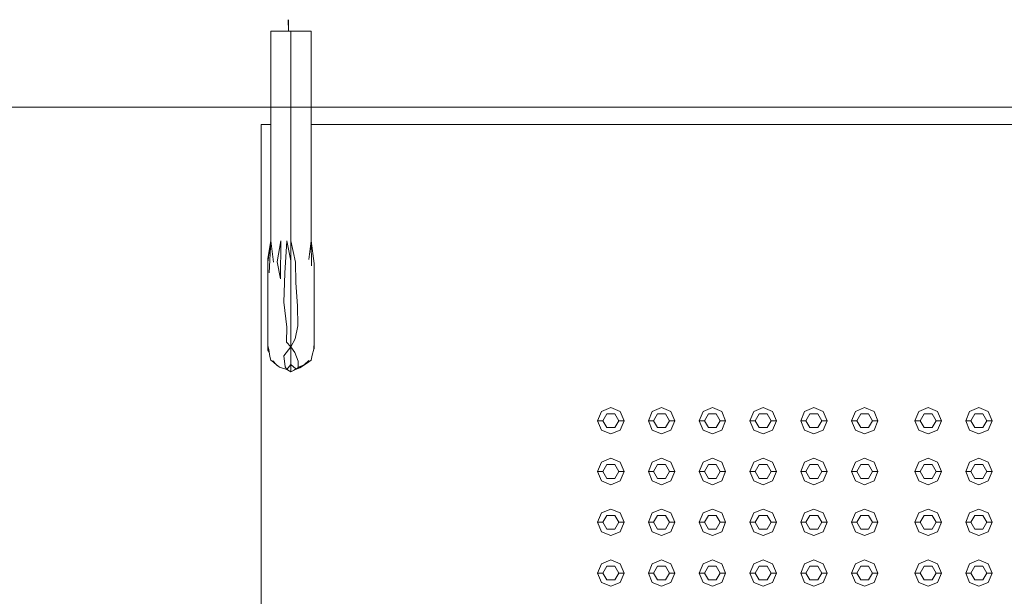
# Model space of a CAD drawing. Header units: millimetres. Extents: x 321 to 585, y -277 to 9.
# Tile 942 of 1056: x 339.83 to 341.69, y 1.75 to 2.84. Entities that reach past the tile are written whole.
import ezdxf

# ---------------------------------------------------------------- set-up
doc = ezdxf.new("R2010")
doc.units = ezdxf.units.MM
doc.header["$MEASUREMENT"] = 0
for name, color, linetype, lineweight in [('IFC-Corrimão-Contorno', 36, 'Continuous', 5), ('IFC-Elemento construtivo genérico-Contorno', 253, 'Continuous', 5), ('IFC-Laje-Contorno', 134, 'Continuous', 5)]:
    doc.layers.add(name, color=color, linetype=linetype, lineweight=lineweight)

msp = doc.modelspace()

# ---------------------------------------------------------------- linework, layer by layer
at = {"layer": 'IFC-Corrimão-Contorno', "color": 7, "lineweight": 5}
for p, q in [((340.34, 2.8419), (340.34, 2.842)), ((340.34, 2.8419), (340.3404, 2.8205)), ((340.3403, 2.8417), (340.3403, 2.8419)), ((340.3403, 2.8417), (340.3404, 2.8205)), ((340.3069, 2.4237), (340.3069, 2.8205)), ((340.3069, 2.8205), (340.3119, 2.8205)), ((340.3119, 2.8205), (340.3169, 2.8205)), ((340.3169, 2.8205), (340.3231, 2.8205)), ((340.3231, 2.8205), (340.3292, 2.8205)), ((340.3292, 2.8205), (340.3348, 2.8205)), ((340.3348, 2.8205), (340.3404, 2.8205)), ((340.3404, 2.8205), (340.346, 2.8205)), ((340.345, 2.4237), (340.345, 2.8205)), ((340.346, 2.8205), (340.3516, 2.8205)), ((340.3516, 2.8205), (340.3555, 2.8205)), ((340.3555, 2.8205), (340.3634, 2.8205)), ((340.3634, 2.8205), (340.3673, 2.8205)), ((340.3673, 2.8205), (340.3742, 2.8205)), ((340.3742, 2.8205), (340.3787, 2.8205)), ((340.3787, 2.8205), (340.3831, 2.8205)), ((340.3831, 2.4237), (340.3831, 2.8205)), ((340.3011, 2.3834), (340.3069, 2.4237)), ((340.3012, 2.3906), (340.3069, 2.4237)), ((340.3015, 2.3848), (340.3069, 2.4237)), ((340.3039, 2.3636), (340.3069, 2.4237)), ((340.3069, 2.4237), (340.3123, 2.3836)), ((340.3189, 2.3844), (340.3259, 2.4237)), ((340.325, 2.3519), (340.3259, 2.4237)), ((340.3333, 2.3628), (340.3371, 2.4237)), ((340.3371, 2.4237), (340.345, 2.3859)), ((340.345, 2.4237), (340.3535, 2.3837)), ((340.345, 2.3859), (340.345, 2.4237)), ((340.3791, 2.3885), (340.3831, 2.4237)), ((340.3831, 2.4237), (340.3837, 2.3764)), ((340.3831, 2.4237), (340.3888, 2.3813)), ((340.3011, 2.3834), (340.3011, 2.3455)), ((340.3012, 2.3841), (340.3012, 2.3906)), ((340.3189, 2.3844), (340.325, 2.3519)), ((340.345, 2.3737), (340.345, 2.3859)), ((340.3535, 2.3837), (340.3542, 2.3444)), ((340.3011, 2.3647), (340.3011, 2.3671)), ((340.3011, 2.3647), (340.3011, 2.3638)), ((340.345, 2.3482), (340.345, 2.3737)), ((340.3887, 2.3382), (340.3888, 2.3813)), ((340.3888, 2.3655), (340.3888, 2.3356)), ((340.3315, 2.3079), (340.3333, 2.3628)), ((340.345, 2.3237), (340.345, 2.3482)), ((340.3011, 2.3086), (340.3011, 2.3455)), ((340.3542, 2.3444), (340.3576, 2.3013)), ((340.3887, 2.3382), (340.3889, 2.2989)), ((340.3888, 2.327), (340.3888, 2.3356)), ((340.3011, 2.2594), (340.3011, 2.3086)), ((340.345, 2.317), (340.345, 2.3237)), ((340.345, 2.2859), (340.345, 2.317)), ((340.3011, 2.2989), (340.3011, 2.3)), ((340.3315, 2.3079), (340.3373, 2.2609)), ((340.3576, 2.3013), (340.3582, 2.2633)), ((340.3888, 2.2855), (340.3889, 2.2989)), ((340.345, 2.2737), (340.345, 2.2859)), ((340.345, 2.2548), (340.345, 2.2737)), ((340.3887, 2.2603), (340.3888, 2.2855)), ((340.3888, 2.2831), (340.3888, 2.2802)), ((340.3888, 2.2802), (340.3889, 2.2594)), ((340.3011, 2.2594), (340.3014, 2.2395)), ((340.3011, 2.2588), (340.3011, 2.2402)), ((340.3368, 2.2326), (340.3373, 2.2609)), ((340.345, 2.2237), (340.345, 2.2548)), ((340.3527, 2.2384), (340.3582, 2.2633)), ((340.3887, 2.2603), (340.3888, 2.2366)), ((340.3888, 2.2434), (340.3889, 2.2594)), ((340.3011, 2.2273), (340.3011, 2.2402)), ((340.3011, 2.226), (340.3014, 2.2395)), ((340.345, 2.2237), (340.3527, 2.2384)), ((340.3887, 2.2331), (340.3888, 2.2366)), ((340.3011, 2.2273), (340.3011, 2.2265)), ((340.3011, 2.226), (340.3029, 2.2182)), ((340.3011, 2.2258), (340.3015, 2.2175)), ((340.3015, 2.2175), (340.3035, 2.2145)), ((340.3015, 2.2175), (340.3037, 2.2135)), ((340.3029, 2.2182), (340.305, 2.2053)), ((340.3318, 2.2064), (340.345, 2.2237)), ((340.3368, 2.2326), (340.345, 2.2237)), ((340.345, 2.2237), (340.3524, 2.2129)), ((340.345, 2.2119), (340.345, 2.2237)), ((340.385, 2.208), (340.3884, 2.2191)), ((340.3884, 2.2191), (340.3887, 2.2331)), ((340.3884, 2.2199), (340.3888, 2.2206)), ((340.3887, 2.2329), (340.3888, 2.2206)), ((340.305, 2.2053), (340.3069, 2.1985)), ((340.3069, 2.1985), (340.3123, 2.1945)), ((340.3069, 2.1985), (340.3118, 2.1956)), ((340.3106, 2.1969), (340.3171, 2.1901)), ((340.3318, 2.2064), (340.3338, 2.1857)), ((340.345, 2.2032), (340.345, 2.2119)), ((340.345, 2.2001), (340.345, 2.2032)), ((340.345, 2.1899), (340.345, 2.2001)), ((340.3524, 2.2129), (340.3585, 2.1965)), ((340.3709, 2.1899), (340.3791, 2.1977)), ((340.3752, 2.1939), (340.3831, 2.1985)), ((340.3791, 2.1954), (340.3831, 2.1985)), ((340.3831, 2.1985), (340.385, 2.208)), ((340.3123, 2.1945), (340.3189, 2.1883)), ((340.3171, 2.1901), (340.3236, 2.1851)), ((340.3189, 2.1883), (340.3195, 2.1882)), ((340.3236, 2.1851), (340.3371, 2.181)), ((340.3338, 2.1857), (340.3371, 2.181)), ((340.3371, 2.181), (340.345, 2.1899)), ((340.3371, 2.181), (340.3384, 2.1803)), ((340.3384, 2.1803), (340.345, 2.1765)), ((340.345, 2.1765), (340.345, 2.1899)), ((340.345, 2.1899), (340.3545, 2.182)), ((340.345, 2.1765), (340.3535, 2.1806)), ((340.345, 2.1765), (340.3515, 2.1803)), ((340.3515, 2.1803), (340.3545, 2.182)), ((340.3535, 2.1806), (340.3617, 2.1838)), ((340.3545, 2.182), (340.3584, 2.1846)), ((340.3545, 2.182), (340.358, 2.184)), ((340.358, 2.184), (340.361, 2.1858)), ((340.3584, 2.1846), (340.3585, 2.1965)), ((340.3584, 2.1846), (340.3709, 2.1899)), ((340.3617, 2.1838), (340.3709, 2.1898)), ((340.3709, 2.1898), (340.3791, 2.1954))]:
    msp.add_line(p, q, dxfattribs=at)
at = {"layer": 'IFC-Elemento construtivo genérico-Contorno', "lineweight": 5}
for p, q in [((340.9322, 2.1015), (340.9498, 2.1088)), ((340.9498, 2.1088), (340.9675, 2.1015)), ((341.0282, 2.1015), (341.0458, 2.1088)), ((341.0458, 2.1088), (341.0635, 2.1015)), ((341.1242, 2.1015), (341.1418, 2.1088)), ((341.1418, 2.1088), (341.1595, 2.1015)), ((341.2202, 2.1015), (341.2378, 2.1088)), ((341.2378, 2.1088), (341.2555, 2.1015)), ((341.3162, 2.1015), (341.3338, 2.1088)), ((341.3338, 2.1088), (341.3515, 2.1015)), ((341.4122, 2.1015), (341.4298, 2.1088)), ((341.4298, 2.1088), (341.4475, 2.1015)), ((341.5322, 2.1015), (341.5498, 2.1088)), ((341.5498, 2.1088), (341.5675, 2.1015)), ((341.6282, 2.1015), (341.6458, 2.1088)), ((341.6458, 2.1088), (341.6635, 2.1015)), ((340.9248, 2.0838), (340.9322, 2.1015)), ((340.9348, 2.0838), (340.9423, 2.0968)), ((340.9423, 2.0968), (340.9573, 2.0968)), ((340.9573, 2.0968), (340.9648, 2.0838)), ((340.9675, 2.1015), (340.9748, 2.0838)), ((341.0208, 2.0838), (341.0282, 2.1015)), ((341.0308, 2.0838), (341.0383, 2.0968)), ((341.0383, 2.0968), (341.0533, 2.0968)), ((341.0533, 2.0968), (341.0608, 2.0838)), ((341.0635, 2.1015), (341.0708, 2.0838)), ((341.1168, 2.0838), (341.1242, 2.1015)), ((341.1268, 2.0838), (341.1343, 2.0968)), ((341.1343, 2.0968), (341.1493, 2.0968)), ((341.1493, 2.0968), (341.1568, 2.0838)), ((341.1595, 2.1015), (341.1668, 2.0838)), ((341.2128, 2.0838), (341.2202, 2.1015)), ((341.2228, 2.0838), (341.2303, 2.0968)), ((341.2303, 2.0968), (341.2453, 2.0968)), ((341.2453, 2.0968), (341.2528, 2.0838)), ((341.2555, 2.1015), (341.2628, 2.0838)), ((341.3088, 2.0838), (341.3162, 2.1015)), ((341.3188, 2.0838), (341.3263, 2.0968)), ((341.3263, 2.0968), (341.3413, 2.0968)), ((341.3413, 2.0968), (341.3488, 2.0838)), ((341.3515, 2.1015), (341.3588, 2.0838)), ((341.4048, 2.0838), (341.4122, 2.1015)), ((341.4148, 2.0838), (341.4223, 2.0968)), ((341.4223, 2.0968), (341.4373, 2.0968)), ((341.4373, 2.0968), (341.4448, 2.0838)), ((341.4475, 2.1015), (341.4548, 2.0838)), ((341.5248, 2.0838), (341.5322, 2.1015)), ((341.5348, 2.0838), (341.5423, 2.0968)), ((341.5423, 2.0968), (341.5573, 2.0968)), ((341.5573, 2.0968), (341.5648, 2.0838)), ((341.5675, 2.1015), (341.5748, 2.0838)), ((341.6208, 2.0838), (341.6282, 2.1015)), ((341.6308, 2.0838), (341.6383, 2.0968)), ((341.6383, 2.0968), (341.6533, 2.0968)), ((341.6533, 2.0968), (341.6608, 2.0838)), ((341.6635, 2.1015), (341.6708, 2.0838)), ((340.9248, 2.0838), (340.9348, 2.0838)), ((340.9248, 2.0838), (340.9322, 2.0661)), ((340.9348, 2.0838), (340.9423, 2.0708)), ((340.9423, 2.0708), (340.9573, 2.0708)), ((340.9573, 2.0708), (340.9648, 2.0838)), ((340.9648, 2.0838), (340.9748, 2.0838)), ((340.9675, 2.0661), (340.9748, 2.0838)), ((341.0208, 2.0838), (341.0308, 2.0838)), ((341.0208, 2.0838), (341.0282, 2.0661)), ((341.0308, 2.0838), (341.0383, 2.0708)), ((341.0383, 2.0708), (341.0533, 2.0708)), ((341.0533, 2.0708), (341.0608, 2.0838)), ((341.0608, 2.0838), (341.0708, 2.0838)), ((341.0635, 2.0661), (341.0708, 2.0838)), ((341.1168, 2.0838), (341.1268, 2.0838)), ((341.1168, 2.0838), (341.1242, 2.0661)), ((341.1268, 2.0838), (341.1343, 2.0708)), ((341.1343, 2.0708), (341.1493, 2.0708)), ((341.1493, 2.0708), (341.1568, 2.0838)), ((341.1568, 2.0838), (341.1668, 2.0838)), ((341.1595, 2.0661), (341.1668, 2.0838)), ((341.2128, 2.0838), (341.2228, 2.0838)), ((341.2128, 2.0838), (341.2202, 2.0661)), ((341.2228, 2.0838), (341.2303, 2.0708)), ((341.2303, 2.0708), (341.2453, 2.0708)), ((341.2453, 2.0708), (341.2528, 2.0838)), ((341.2528, 2.0838), (341.2628, 2.0838)), ((341.2555, 2.0661), (341.2628, 2.0838)), ((341.3088, 2.0838), (341.3188, 2.0838)), ((341.3088, 2.0838), (341.3162, 2.0661)), ((341.3188, 2.0838), (341.3263, 2.0708)), ((341.3263, 2.0708), (341.3413, 2.0708)), ((341.3413, 2.0708), (341.3488, 2.0838)), ((341.3488, 2.0838), (341.3588, 2.0838)), ((341.3515, 2.0661), (341.3588, 2.0838)), ((341.4048, 2.0838), (341.4148, 2.0838)), ((341.4048, 2.0838), (341.4122, 2.0661)), ((341.4148, 2.0838), (341.4223, 2.0708)), ((341.4223, 2.0708), (341.4373, 2.0708)), ((341.4373, 2.0708), (341.4448, 2.0838)), ((341.4448, 2.0838), (341.4548, 2.0838)), ((341.4475, 2.0661), (341.4548, 2.0838)), ((341.5248, 2.0838), (341.5348, 2.0838)), ((341.5248, 2.0838), (341.5322, 2.0661)), ((341.5348, 2.0838), (341.5423, 2.0708)), ((341.5423, 2.0708), (341.5573, 2.0708)), ((341.5573, 2.0708), (341.5648, 2.0838)), ((341.5648, 2.0838), (341.5748, 2.0838)), ((341.5675, 2.0661), (341.5748, 2.0838)), ((341.6208, 2.0838), (341.6308, 2.0838)), ((341.6208, 2.0838), (341.6282, 2.0661)), ((341.6308, 2.0838), (341.6383, 2.0708)), ((341.6383, 2.0708), (341.6533, 2.0708)), ((341.6533, 2.0708), (341.6608, 2.0838)), ((341.6608, 2.0838), (341.6708, 2.0838)), ((341.6635, 2.0661), (341.6708, 2.0838)), ((340.9322, 2.0661), (340.9498, 2.0588)), ((340.9498, 2.0588), (340.9675, 2.0661)), ((341.0282, 2.0661), (341.0458, 2.0588)), ((341.0458, 2.0588), (341.0635, 2.0661)), ((341.1242, 2.0661), (341.1418, 2.0588)), ((341.1418, 2.0588), (341.1595, 2.0661)), ((341.2202, 2.0661), (341.2378, 2.0588)), ((341.2378, 2.0588), (341.2555, 2.0661)), ((341.3162, 2.0661), (341.3338, 2.0588)), ((341.3338, 2.0588), (341.3515, 2.0661)), ((341.4122, 2.0661), (341.4298, 2.0588)), ((341.4298, 2.0588), (341.4475, 2.0661)), ((341.5322, 2.0661), (341.5498, 2.0588)), ((341.5498, 2.0588), (341.5675, 2.0661)), ((341.6282, 2.0661), (341.6458, 2.0588)), ((341.6458, 2.0588), (341.6635, 2.0661)), ((340.9322, 2.0055), (340.9498, 2.0128)), ((340.9498, 2.0128), (340.9675, 2.0055)), ((341.0282, 2.0055), (341.0458, 2.0128)), ((341.0458, 2.0128), (341.0635, 2.0055)), ((341.1242, 2.0055), (341.1418, 2.0128)), ((341.1418, 2.0128), (341.1595, 2.0055)), ((341.2202, 2.0055), (341.2378, 2.0128)), ((341.2378, 2.0128), (341.2555, 2.0055)), ((341.3162, 2.0055), (341.3338, 2.0128)), ((341.3338, 2.0128), (341.3515, 2.0055)), ((341.4122, 2.0055), (341.4298, 2.0128)), ((341.4298, 2.0128), (341.4475, 2.0055)), ((341.5322, 2.0055), (341.5498, 2.0128)), ((341.5498, 2.0128), (341.5675, 2.0055)), ((341.6282, 2.0055), (341.6458, 2.0128)), ((341.6458, 2.0128), (341.6635, 2.0055)), ((340.9248, 1.9878), (340.9322, 2.0055)), ((340.9348, 1.9878), (340.9423, 2.0008)), ((340.9423, 2.0008), (340.9573, 2.0008)), ((340.9573, 2.0008), (340.9648, 1.9878)), ((340.9675, 2.0055), (340.9748, 1.9878)), ((341.0208, 1.9878), (341.0282, 2.0055)), ((341.0308, 1.9878), (341.0383, 2.0008)), ((341.0383, 2.0008), (341.0533, 2.0008)), ((341.0533, 2.0008), (341.0608, 1.9878)), ((341.0635, 2.0055), (341.0708, 1.9878)), ((341.1168, 1.9878), (341.1242, 2.0055)), ((341.1268, 1.9878), (341.1343, 2.0008)), ((341.1343, 2.0008), (341.1493, 2.0008)), ((341.1493, 2.0008), (341.1568, 1.9878)), ((341.1595, 2.0055), (341.1668, 1.9878)), ((341.2128, 1.9878), (341.2202, 2.0055)), ((341.2228, 1.9878), (341.2303, 2.0008)), ((341.2303, 2.0008), (341.2453, 2.0008)), ((341.2453, 2.0008), (341.2528, 1.9878)), ((341.2555, 2.0055), (341.2628, 1.9878)), ((341.3088, 1.9878), (341.3162, 2.0055)), ((341.3188, 1.9878), (341.3263, 2.0008)), ((341.3263, 2.0008), (341.3413, 2.0008)), ((341.3413, 2.0008), (341.3488, 1.9878)), ((341.3515, 2.0055), (341.3588, 1.9878)), ((341.4048, 1.9878), (341.4122, 2.0055)), ((341.4148, 1.9878), (341.4223, 2.0008)), ((341.4223, 2.0008), (341.4373, 2.0008)), ((341.4373, 2.0008), (341.4448, 1.9878)), ((341.4475, 2.0055), (341.4548, 1.9878)), ((341.5248, 1.9878), (341.5322, 2.0055)), ((341.5348, 1.9878), (341.5423, 2.0008)), ((341.5423, 2.0008), (341.5573, 2.0008)), ((341.5573, 2.0008), (341.5648, 1.9878)), ((341.5675, 2.0055), (341.5748, 1.9878)), ((341.6208, 1.9878), (341.6282, 2.0055)), ((341.6308, 1.9878), (341.6383, 2.0008)), ((341.6383, 2.0008), (341.6533, 2.0008)), ((341.6533, 2.0008), (341.6608, 1.9878)), ((341.6635, 2.0055), (341.6708, 1.9878)), ((340.9248, 1.9878), (340.9348, 1.9878)), ((340.9248, 1.9878), (340.9322, 1.9701)), ((340.9348, 1.9878), (340.9423, 1.9748)), ((340.9423, 1.9748), (340.9573, 1.9748)), ((340.9573, 1.9748), (340.9648, 1.9878)), ((340.9648, 1.9878), (340.9748, 1.9878)), ((340.9675, 1.9701), (340.9748, 1.9878)), ((341.0208, 1.9878), (341.0308, 1.9878)), ((341.0208, 1.9878), (341.0282, 1.9701)), ((341.0308, 1.9878), (341.0383, 1.9748)), ((341.0383, 1.9748), (341.0533, 1.9748)), ((341.0533, 1.9748), (341.0608, 1.9878)), ((341.0608, 1.9878), (341.0708, 1.9878)), ((341.0635, 1.9701), (341.0708, 1.9878)), ((341.1168, 1.9878), (341.1268, 1.9878)), ((341.1168, 1.9878), (341.1242, 1.9701)), ((341.1268, 1.9878), (341.1343, 1.9748)), ((341.1343, 1.9748), (341.1493, 1.9748)), ((341.1493, 1.9748), (341.1568, 1.9878)), ((341.1568, 1.9878), (341.1668, 1.9878)), ((341.1595, 1.9701), (341.1668, 1.9878)), ((341.2128, 1.9878), (341.2228, 1.9878)), ((341.2128, 1.9878), (341.2202, 1.9701)), ((341.2228, 1.9878), (341.2303, 1.9748)), ((341.2303, 1.9748), (341.2453, 1.9748)), ((341.2453, 1.9748), (341.2528, 1.9878)), ((341.2528, 1.9878), (341.2628, 1.9878)), ((341.2555, 1.9701), (341.2628, 1.9878)), ((341.3088, 1.9878), (341.3188, 1.9878)), ((341.3088, 1.9878), (341.3162, 1.9701)), ((341.3188, 1.9878), (341.3263, 1.9748)), ((341.3263, 1.9748), (341.3413, 1.9748)), ((341.3413, 1.9748), (341.3488, 1.9878)), ((341.3488, 1.9878), (341.3588, 1.9878)), ((341.3515, 1.9701), (341.3588, 1.9878)), ((341.4048, 1.9878), (341.4148, 1.9878)), ((341.4048, 1.9878), (341.4122, 1.9701)), ((341.4148, 1.9878), (341.4223, 1.9748)), ((341.4223, 1.9748), (341.4373, 1.9748)), ((341.4373, 1.9748), (341.4448, 1.9878)), ((341.4448, 1.9878), (341.4548, 1.9878)), ((341.4475, 1.9701), (341.4548, 1.9878)), ((341.5248, 1.9878), (341.5348, 1.9878)), ((341.5248, 1.9878), (341.5322, 1.9701)), ((341.5348, 1.9878), (341.5423, 1.9748)), ((341.5423, 1.9748), (341.5573, 1.9748)), ((341.5573, 1.9748), (341.5648, 1.9878)), ((341.5648, 1.9878), (341.5748, 1.9878)), ((341.5675, 1.9701), (341.5748, 1.9878)), ((341.6208, 1.9878), (341.6308, 1.9878)), ((341.6208, 1.9878), (341.6282, 1.9701)), ((341.6308, 1.9878), (341.6383, 1.9748)), ((341.6383, 1.9748), (341.6533, 1.9748)), ((341.6533, 1.9748), (341.6608, 1.9878)), ((341.6608, 1.9878), (341.6708, 1.9878)), ((341.6635, 1.9701), (341.6708, 1.9878)), ((340.9322, 1.9701), (340.9498, 1.9628)), ((340.9498, 1.9628), (340.9675, 1.9701)), ((341.0282, 1.9701), (341.0458, 1.9628)), ((341.0458, 1.9628), (341.0635, 1.9701)), ((341.1242, 1.9701), (341.1418, 1.9628)), ((341.1418, 1.9628), (341.1595, 1.9701)), ((341.2202, 1.9701), (341.2378, 1.9628)), ((341.2378, 1.9628), (341.2555, 1.9701)), ((341.3162, 1.9701), (341.3338, 1.9628)), ((341.3338, 1.9628), (341.3515, 1.9701)), ((341.4122, 1.9701), (341.4298, 1.9628)), ((341.4298, 1.9628), (341.4475, 1.9701)), ((341.5322, 1.9701), (341.5498, 1.9628)), ((341.5498, 1.9628), (341.5675, 1.9701)), ((341.6282, 1.9701), (341.6458, 1.9628)), ((341.6458, 1.9628), (341.6635, 1.9701)), ((340.9248, 1.8918), (340.9322, 1.9095)), ((340.9322, 1.9095), (340.9498, 1.9168)), ((340.9348, 1.8918), (340.9423, 1.9048)), ((340.9423, 1.9048), (340.9573, 1.9048)), ((340.9498, 1.9168), (340.9675, 1.9095)), ((340.9573, 1.9048), (340.9648, 1.8918)), ((340.9675, 1.9095), (340.9748, 1.8918)), ((341.0208, 1.8918), (341.0282, 1.9095)), ((341.0282, 1.9095), (341.0458, 1.9168)), ((341.0308, 1.8918), (341.0383, 1.9048)), ((341.0383, 1.9048), (341.0533, 1.9048)), ((341.0458, 1.9168), (341.0635, 1.9095)), ((341.0533, 1.9048), (341.0608, 1.8918)), ((341.0635, 1.9095), (341.0708, 1.8918)), ((341.1168, 1.8918), (341.1242, 1.9095)), ((341.1242, 1.9095), (341.1418, 1.9168)), ((341.1268, 1.8918), (341.1343, 1.9048)), ((341.1343, 1.9048), (341.1493, 1.9048)), ((341.1418, 1.9168), (341.1595, 1.9095)), ((341.1493, 1.9048), (341.1568, 1.8918)), ((341.1595, 1.9095), (341.1668, 1.8918)), ((341.2128, 1.8918), (341.2202, 1.9095)), ((341.2202, 1.9095), (341.2378, 1.9168)), ((341.2228, 1.8918), (341.2303, 1.9048)), ((341.2303, 1.9048), (341.2453, 1.9048)), ((341.2378, 1.9168), (341.2555, 1.9095)), ((341.2453, 1.9048), (341.2528, 1.8918)), ((341.2555, 1.9095), (341.2628, 1.8918)), ((341.3088, 1.8918), (341.3162, 1.9095)), ((341.3162, 1.9095), (341.3338, 1.9168)), ((341.3188, 1.8918), (341.3263, 1.9048)), ((341.3263, 1.9048), (341.3413, 1.9048)), ((341.3338, 1.9168), (341.3515, 1.9095)), ((341.3413, 1.9048), (341.3488, 1.8918)), ((341.3515, 1.9095), (341.3588, 1.8918)), ((341.4048, 1.8918), (341.4122, 1.9095)), ((341.4122, 1.9095), (341.4298, 1.9168)), ((341.4148, 1.8918), (341.4223, 1.9048)), ((341.4223, 1.9048), (341.4373, 1.9048)), ((341.4298, 1.9168), (341.4475, 1.9095)), ((341.4373, 1.9048), (341.4448, 1.8918)), ((341.4475, 1.9095), (341.4548, 1.8918)), ((341.5248, 1.8918), (341.5322, 1.9095)), ((341.5322, 1.9095), (341.5498, 1.9168)), ((341.5348, 1.8918), (341.5423, 1.9048)), ((341.5423, 1.9048), (341.5573, 1.9048)), ((341.5498, 1.9168), (341.5675, 1.9095)), ((341.5573, 1.9048), (341.5648, 1.8918)), ((341.5675, 1.9095), (341.5748, 1.8918)), ((341.6208, 1.8918), (341.6282, 1.9095)), ((341.6282, 1.9095), (341.6458, 1.9168)), ((341.6308, 1.8918), (341.6383, 1.9048)), ((341.6383, 1.9048), (341.6533, 1.9048)), ((341.6458, 1.9168), (341.6635, 1.9095)), ((341.6533, 1.9048), (341.6608, 1.8918)), ((341.6635, 1.9095), (341.6708, 1.8918)), ((340.9248, 1.8918), (340.9348, 1.8918)), ((340.9248, 1.8918), (340.9322, 1.8741)), ((340.9348, 1.8918), (340.9423, 1.8788)), ((340.9573, 1.8788), (340.9648, 1.8918)), ((340.9648, 1.8918), (340.9748, 1.8918)), ((340.9675, 1.8741), (340.9748, 1.8918)), ((341.0208, 1.8918), (341.0308, 1.8918)), ((341.0208, 1.8918), (341.0282, 1.8741)), ((341.0308, 1.8918), (341.0383, 1.8788)), ((341.0533, 1.8788), (341.0608, 1.8918)), ((341.0608, 1.8918), (341.0708, 1.8918)), ((341.0635, 1.8741), (341.0708, 1.8918)), ((341.1168, 1.8918), (341.1268, 1.8918)), ((341.1168, 1.8918), (341.1242, 1.8741)), ((341.1268, 1.8918), (341.1343, 1.8788)), ((341.1493, 1.8788), (341.1568, 1.8918)), ((341.1568, 1.8918), (341.1668, 1.8918)), ((341.1595, 1.8741), (341.1668, 1.8918)), ((341.2128, 1.8918), (341.2228, 1.8918)), ((341.2128, 1.8918), (341.2202, 1.8741)), ((341.2228, 1.8918), (341.2303, 1.8788)), ((341.2453, 1.8788), (341.2528, 1.8918)), ((341.2528, 1.8918), (341.2628, 1.8918)), ((341.2555, 1.8741), (341.2628, 1.8918)), ((341.3088, 1.8918), (341.3188, 1.8918)), ((341.3088, 1.8918), (341.3162, 1.8741)), ((341.3188, 1.8918), (341.3263, 1.8788)), ((341.3413, 1.8788), (341.3488, 1.8918)), ((341.3488, 1.8918), (341.3588, 1.8918)), ((341.3515, 1.8741), (341.3588, 1.8918)), ((341.4048, 1.8918), (341.4148, 1.8918)), ((341.4048, 1.8918), (341.4122, 1.8741)), ((341.4148, 1.8918), (341.4223, 1.8788)), ((341.4373, 1.8788), (341.4448, 1.8918)), ((341.4448, 1.8918), (341.4548, 1.8918)), ((341.4475, 1.8741), (341.4548, 1.8918)), ((341.5248, 1.8918), (341.5348, 1.8918)), ((341.5248, 1.8918), (341.5322, 1.8741)), ((341.5348, 1.8918), (341.5423, 1.8788)), ((341.5573, 1.8788), (341.5648, 1.8918)), ((341.5648, 1.8918), (341.5748, 1.8918)), ((341.5675, 1.8741), (341.5748, 1.8918)), ((341.6208, 1.8918), (341.6308, 1.8918)), ((341.6208, 1.8918), (341.6282, 1.8741)), ((341.6308, 1.8918), (341.6383, 1.8788)), ((341.6533, 1.8788), (341.6608, 1.8918)), ((341.6608, 1.8918), (341.6708, 1.8918)), ((341.6635, 1.8741), (341.6708, 1.8918)), ((340.9322, 1.8741), (340.9498, 1.8668)), ((340.9423, 1.8788), (340.9573, 1.8788)), ((340.9498, 1.8668), (340.9675, 1.8741)), ((341.0282, 1.8741), (341.0458, 1.8668)), ((341.0383, 1.8788), (341.0533, 1.8788)), ((341.0458, 1.8668), (341.0635, 1.8741)), ((341.1242, 1.8741), (341.1418, 1.8668)), ((341.1343, 1.8788), (341.1493, 1.8788)), ((341.1418, 1.8668), (341.1595, 1.8741)), ((341.2202, 1.8741), (341.2378, 1.8668)), ((341.2303, 1.8788), (341.2453, 1.8788)), ((341.2378, 1.8668), (341.2555, 1.8741)), ((341.3162, 1.8741), (341.3338, 1.8668)), ((341.3263, 1.8788), (341.3413, 1.8788)), ((341.3338, 1.8668), (341.3515, 1.8741)), ((341.4122, 1.8741), (341.4298, 1.8668)), ((341.4223, 1.8788), (341.4373, 1.8788)), ((341.4298, 1.8668), (341.4475, 1.8741)), ((341.5322, 1.8741), (341.5498, 1.8668)), ((341.5423, 1.8788), (341.5573, 1.8788)), ((341.5498, 1.8668), (341.5675, 1.8741)), ((341.6282, 1.8741), (341.6458, 1.8668)), ((341.6383, 1.8788), (341.6533, 1.8788)), ((341.6458, 1.8668), (341.6635, 1.8741)), ((340.9248, 1.7958), (340.9322, 1.8135)), ((340.9322, 1.8135), (340.9498, 1.8208)), ((340.9348, 1.7958), (340.9423, 1.8088)), ((340.9423, 1.8088), (340.9573, 1.8088)), ((340.9498, 1.8208), (340.9675, 1.8135)), ((340.9573, 1.8088), (340.9648, 1.7958)), ((340.9675, 1.8135), (340.9748, 1.7958)), ((341.0208, 1.7958), (341.0282, 1.8135)), ((341.0282, 1.8135), (341.0458, 1.8208)), ((341.0308, 1.7958), (341.0383, 1.8088)), ((341.0383, 1.8088), (341.0533, 1.8088)), ((341.0458, 1.8208), (341.0635, 1.8135)), ((341.0533, 1.8088), (341.0608, 1.7958)), ((341.0635, 1.8135), (341.0708, 1.7958)), ((341.1168, 1.7958), (341.1242, 1.8135)), ((341.1242, 1.8135), (341.1418, 1.8208)), ((341.1268, 1.7958), (341.1343, 1.8088)), ((341.1343, 1.8088), (341.1493, 1.8088)), ((341.1418, 1.8208), (341.1595, 1.8135)), ((341.1493, 1.8088), (341.1568, 1.7958)), ((341.1595, 1.8135), (341.1668, 1.7958)), ((341.2128, 1.7958), (341.2202, 1.8135)), ((341.2202, 1.8135), (341.2378, 1.8208)), ((341.2228, 1.7958), (341.2303, 1.8088)), ((341.2303, 1.8088), (341.2453, 1.8088)), ((341.2378, 1.8208), (341.2555, 1.8135)), ((341.2453, 1.8088), (341.2528, 1.7958)), ((341.2555, 1.8135), (341.2628, 1.7958)), ((341.3088, 1.7958), (341.3162, 1.8135)), ((341.3162, 1.8135), (341.3338, 1.8208)), ((341.3188, 1.7958), (341.3263, 1.8088)), ((341.3263, 1.8088), (341.3413, 1.8088)), ((341.3338, 1.8208), (341.3515, 1.8135)), ((341.3413, 1.8088), (341.3488, 1.7958)), ((341.3515, 1.8135), (341.3588, 1.7958)), ((341.4048, 1.7958), (341.4122, 1.8135)), ((341.4122, 1.8135), (341.4298, 1.8208)), ((341.4148, 1.7958), (341.4223, 1.8088)), ((341.4223, 1.8088), (341.4373, 1.8088)), ((341.4298, 1.8208), (341.4475, 1.8135)), ((341.4373, 1.8088), (341.4448, 1.7958)), ((341.4475, 1.8135), (341.4548, 1.7958)), ((341.5248, 1.7958), (341.5322, 1.8135)), ((341.5322, 1.8135), (341.5498, 1.8208)), ((341.5348, 1.7958), (341.5423, 1.8088)), ((341.5423, 1.8088), (341.5573, 1.8088)), ((341.5498, 1.8208), (341.5675, 1.8135)), ((341.5573, 1.8088), (341.5648, 1.7958)), ((341.5675, 1.8135), (341.5748, 1.7958)), ((341.6208, 1.7958), (341.6282, 1.8135)), ((341.6282, 1.8135), (341.6458, 1.8208)), ((341.6308, 1.7958), (341.6383, 1.8088)), ((341.6383, 1.8088), (341.6533, 1.8088)), ((341.6458, 1.8208), (341.6635, 1.8135)), ((341.6533, 1.8088), (341.6608, 1.7958)), ((341.6635, 1.8135), (341.6708, 1.7958)), ((340.9248, 1.7958), (340.9348, 1.7958)), ((340.9248, 1.7958), (340.9322, 1.7781)), ((340.9348, 1.7958), (340.9423, 1.7828)), ((340.9573, 1.7828), (340.9648, 1.7958)), ((340.9648, 1.7958), (340.9748, 1.7958)), ((340.9675, 1.7781), (340.9748, 1.7958)), ((341.0208, 1.7958), (341.0308, 1.7958)), ((341.0208, 1.7958), (341.0282, 1.7781)), ((341.0308, 1.7958), (341.0383, 1.7828)), ((341.0533, 1.7828), (341.0608, 1.7958)), ((341.0608, 1.7958), (341.0708, 1.7958)), ((341.0635, 1.7781), (341.0708, 1.7958)), ((341.1168, 1.7958), (341.1268, 1.7958)), ((341.1168, 1.7958), (341.1242, 1.7781)), ((341.1268, 1.7958), (341.1343, 1.7828)), ((341.1493, 1.7828), (341.1568, 1.7958)), ((341.1568, 1.7958), (341.1668, 1.7958)), ((341.1595, 1.7781), (341.1668, 1.7958)), ((341.2128, 1.7958), (341.2228, 1.7958)), ((341.2128, 1.7958), (341.2202, 1.7781)), ((341.2228, 1.7958), (341.2303, 1.7828)), ((341.2453, 1.7828), (341.2528, 1.7958)), ((341.2528, 1.7958), (341.2628, 1.7958)), ((341.2555, 1.7781), (341.2628, 1.7958)), ((341.3088, 1.7958), (341.3188, 1.7958)), ((341.3088, 1.7958), (341.3162, 1.7781)), ((341.3188, 1.7958), (341.3263, 1.7828)), ((341.3413, 1.7828), (341.3488, 1.7958)), ((341.3488, 1.7958), (341.3588, 1.7958)), ((341.3515, 1.7781), (341.3588, 1.7958)), ((341.4048, 1.7958), (341.4148, 1.7958)), ((341.4048, 1.7958), (341.4122, 1.7781)), ((341.4148, 1.7958), (341.4223, 1.7828)), ((341.4373, 1.7828), (341.4448, 1.7958)), ((341.4448, 1.7958), (341.4548, 1.7958)), ((341.4475, 1.7781), (341.4548, 1.7958)), ((341.5248, 1.7958), (341.5348, 1.7958)), ((341.5248, 1.7958), (341.5322, 1.7781)), ((341.5348, 1.7958), (341.5423, 1.7828)), ((341.5573, 1.7828), (341.5648, 1.7958)), ((341.5648, 1.7958), (341.5748, 1.7958)), ((341.5675, 1.7781), (341.5748, 1.7958)), ((341.6208, 1.7958), (341.6308, 1.7958)), ((341.6208, 1.7958), (341.6282, 1.7781)), ((341.6308, 1.7958), (341.6383, 1.7828)), ((341.6533, 1.7828), (341.6608, 1.7958)), ((341.6608, 1.7958), (341.6708, 1.7958)), ((341.6635, 1.7781), (341.6708, 1.7958)), ((340.9322, 1.7781), (340.9498, 1.7708)), ((340.9423, 1.7828), (340.9573, 1.7828)), ((340.9498, 1.7708), (340.9675, 1.7781)), ((341.0282, 1.7781), (341.0458, 1.7708)), ((341.0383, 1.7828), (341.0533, 1.7828)), ((341.0458, 1.7708), (341.0635, 1.7781)), ((341.1242, 1.7781), (341.1418, 1.7708)), ((341.1343, 1.7828), (341.1493, 1.7828)), ((341.1418, 1.7708), (341.1595, 1.7781)), ((341.2202, 1.7781), (341.2378, 1.7708)), ((341.2303, 1.7828), (341.2453, 1.7828)), ((341.2378, 1.7708), (341.2555, 1.7781)), ((341.3162, 1.7781), (341.3338, 1.7708)), ((341.3263, 1.7828), (341.3413, 1.7828)), ((341.3338, 1.7708), (341.3515, 1.7781)), ((341.4122, 1.7781), (341.4298, 1.7708)), ((341.4223, 1.7828), (341.4373, 1.7828)), ((341.4298, 1.7708), (341.4475, 1.7781)), ((341.5322, 1.7781), (341.5498, 1.7708)), ((341.5423, 1.7828), (341.5573, 1.7828)), ((341.5498, 1.7708), (341.5675, 1.7781)), ((341.6282, 1.7781), (341.6458, 1.7708)), ((341.6383, 1.7828), (341.6533, 1.7828)), ((341.6458, 1.7708), (341.6635, 1.7781))]:
    msp.add_line(p, q, dxfattribs=at)
at = {"layer": 'IFC-Laje-Contorno', "color": 7, "lineweight": 5}
for p, q in [((336.9036, 2.6769), (343.4678, 2.6769)), ((340.2885, 2.6438), (340.3069, 2.6438)), ((340.2885, -34.5319), (340.2885, 2.6438)), ((340.3831, 2.6438), (343.4678, 2.6438))]:
    msp.add_line(p, q, dxfattribs=at)

doc.saveas('drawing.dxf')
